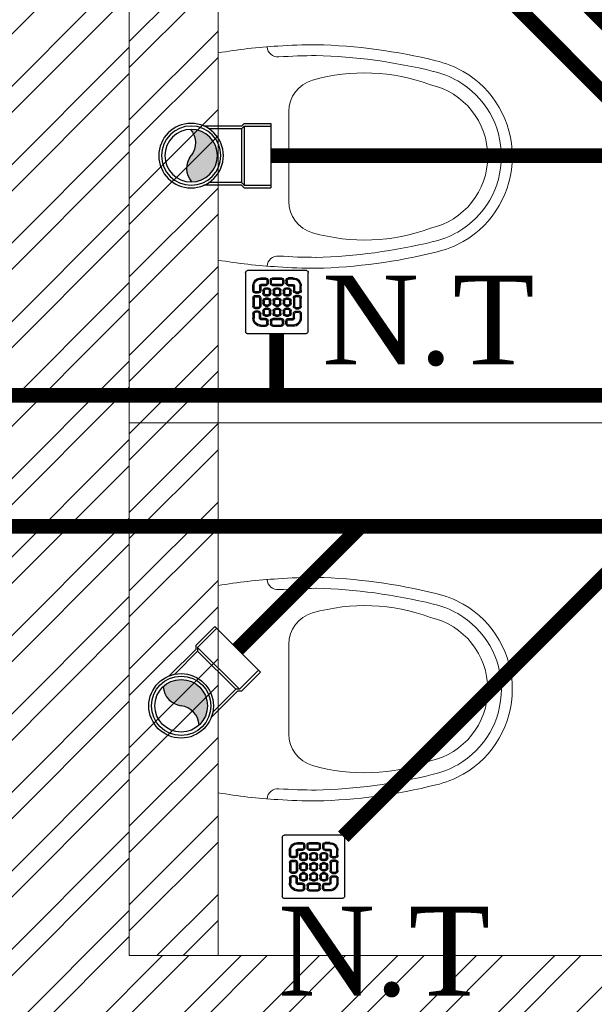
# Model space of a CAD drawing. Header units: inches. Extents: x 105152 to 158499, y 12149 to 30915.
# Tile 295 of 339: x 123746 to 123784, y 29265 to 29331. Entities that reach past the tile are written whole.
import ezdxf

# ---------------------------------------------------------------- set-up
doc = ezdxf.new("R2010")
doc.units = ezdxf.units.IN
doc.header["$MEASUREMENT"] = 0
doc.layers.add('PD_025_TEXT', color=61, linetype='Continuous')
doc.layers.add('PD_BASE', color=8, linetype='Continuous', transparency=0.5)
for name, color, linetype, lineweight in [('PP- 75DIA Soil Waste Sewer pipe', 90, 'Continuous', 9), ('PP-Soil Pipe', 1, 'Continuous', 25), ('PP-SPRINKLER PIPE', 1, 'Continuous', 0), ('PP-SWP', 1, 'Continuous', 25), ('PP-TEXT', 7, 'Continuous', 40), ('PP-WWP', 3, 'Continuous', 25)]:
    doc.layers.add(name, color=color, linetype=linetype, lineweight=lineweight)
doc.styles.add('Arial', font='GOTHIC.TTF')

# ---------------------------------------------------------------- blocks, each defined once
blk = doc.blocks.new('A$C24556D30')
at = {"color": 251, "lineweight": 5}
for p, q in [((170.0000553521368, 400.0000540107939), (170.0000553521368, 20.00005401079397)), ((300.0000553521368, 210.000054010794), (300.0000553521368, 292.2294342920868)), ((300.0000553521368, 210.000054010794), (300.0000553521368, 127.7706737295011))]:
    blk.add_line(p, q, dxfattribs=at)
for points in [[(279.8877858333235, 412.5391608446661, 0.027530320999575), (170.0000553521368, 400.0000540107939, 0.027530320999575)], [(569.74867281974, 385.5564478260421, 0.0549045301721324), (350.0000553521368, 415.000054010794, 0.0549045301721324)], [(564.9384326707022, 366.1435245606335, 0.0549045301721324), (349.5301892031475, 395.0055741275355, 0.0549045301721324)], [(300.0000553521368, 210.000054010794), (300.0000553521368, 290.000054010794, 0.7043924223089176)], [(300.0000553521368, 210.000054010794), (300.0000553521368, 130.0000540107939, -0.7043924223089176)], [(564.9384326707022, 53.85658346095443, -0.0549045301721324), (349.5301892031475, 24.99453389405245, -0.0549045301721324)], [(170.0000553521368, 20.00005401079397, 0.0275303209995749), (279.8877858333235, 7.460947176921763, 0.0275303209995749)], [(569.74867281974, 34.44366019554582, -0.0549045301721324), (350.0000553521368, 5.000054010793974, -0.0549045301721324)]]:
    blk.add_lwpolyline(points, format="xyb", dxfattribs=at)
for centre, radius, start, end in [((279.9358992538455, 412.5424842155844), 20, 184.5904764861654, 273.8822723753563), ((350.0000553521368, -584.9999459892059), 1000, 90, 94.02043563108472), ((350.0000553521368, -584.9999459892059), 980, 90, 94.02043563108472), ((530.0000553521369, 210.000054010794), 180, 59.99999999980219, 77.24246783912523), ((439.0485481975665, 15.1852102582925), 348.1009654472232, 69.7009941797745, 105.9249351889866), ((530.0000553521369, 210.000054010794), 160, 59.99999999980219, 77.24246783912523), ((530.0000553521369, 210.000054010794), 180, 0, 59.99999999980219), ((360.0000553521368, 292.2294342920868), 60, 105.9249351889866, 180), ((530.0000553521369, 210.000054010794), 160, 0, 59.99999999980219), ((530.0000553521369, 210.000054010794), 135, 0, 77.24246783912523), ((530.0000553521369, 210.000054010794), 135, 282.7575321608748, 0), ((530.0000553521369, 210.000054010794), 160, 300.0000000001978, 0), ((530.0000553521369, 210.000054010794), 180, 300.0000000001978, 0), ((360.0000553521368, 127.7706737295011), 60, 180, 254.0750648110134), ((439.0485481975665, 404.8148977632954), 348.1009654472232, 254.0750648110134, 290.2990058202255), ((530.0000553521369, 210.000054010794), 160, 282.7575321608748, 300.0000000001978), ((530.0000553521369, 210.000054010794), 180, 282.7575321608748, 300.0000000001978), ((279.9358992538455, 7.457623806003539), 20, 86.1177276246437, 175.4095235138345), ((350.0000553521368, 1005.000054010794), 980, 265.9795643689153, 270), ((350.0000553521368, 1005.000054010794), 1000, 265.9795643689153, 270)]:
    blk.add_arc(centre, radius, start, end, dxfattribs=at)
blk = doc.blocks.new('FIRST FLOOR AR PLAN')
at = {"layer": 'PD_BASE', "lineweight": 5}
h = blk.add_hatch(dxfattribs=at)
h.set_pattern_fill('ANSI32', color=256, scale=10)
h.set_pattern_definition([(45, (123733.2206456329, 21360.11650467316), (-2.651650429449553, 2.651650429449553), []), (45, (123734.9884125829, 21360.11650467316), (-2.651650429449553, 2.651650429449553), [])])
h.paths.add_polyline_path([(123743.9915017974, 21362.19848516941), (123700.7415017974, 21362.19848516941), (123700.7415017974, 21357.69848516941), (123743.9915017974, 21357.69848516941)])
h.paths.add_polyline_path([(123658.7415017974, 21362.19848516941), (123615.4915017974, 21362.19848516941), (123615.4915017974, 21357.69848516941), (123658.7415017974, 21357.69848516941)], flags=17)
h.paths.add_polyline_path([(123743.9915017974, 21278.99848516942), (123743.9915017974, 21274.4984851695), (123905.9915017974, 21274.49848516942), (123905.9915017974, 21278.99848516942), (123752.9915017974, 21278.99848516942), (123752.9915017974, 21368.49848516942), (123812.9915017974, 21368.49848516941), (123812.9915017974, 21344.49848516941), (123817.4915017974, 21344.49848516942), (123817.4915017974, 21368.49848516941), (123896.9915017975, 21368.49848516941), (123896.9915017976, 21340.49848516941), (123901.4915017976, 21340.49848516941), (123901.4915017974, 21499.49848516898), (123905.9915017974, 21499.49848516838), (123905.9915017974, 21503.99848516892), (123896.9915017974, 21503.99848516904), (123896.9915017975, 21377.49848516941), (123752.9915017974, 21377.49848516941), (123752.9915017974, 21593.49846078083), (123743.9915017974, 21593.49846078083)])
h.paths.add_polyline_path([(123688.4915069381, 21269.56081110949), (123692.9915069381, 21269.56081110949), (123692.9915069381, 21274.49848516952), (123701.9915017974, 21274.49848516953), (123701.9915017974, 21278.99848516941), (123615.4915017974, 21278.99848516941), (123615.4915017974, 21434.49848516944), (123538.4915017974, 21434.49848516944), (123538.4915017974, 21429.99848516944), (123610.9915017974, 21429.99848516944), (123610.9915017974, 21278.99848516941), (123554.9915017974, 21278.99848516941), (123554.9915017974, 21274.49848516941), (123688.4915069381, 21274.49848516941)])
h = blk.add_hatch(dxfattribs=at)
h.set_pattern_fill('ANSI32', color=256, scale=10)
h.set_pattern_definition([(45, (150297.4604135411, 39481.88530316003), (-2.651650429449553, 2.651650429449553), []), (45, (150299.2281804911, 39481.88530316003), (-2.651650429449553, 2.651650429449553), [])])
h.paths.add_polyline_path([(123758.9915017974, 21593.49848516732), (123752.9915017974, 21593.49848516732), (123752.9915017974, 21557.49848516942), (123758.9915017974, 21557.49848516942)])
h.paths.add_polyline_path([(123758.9915017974, 21557.49848516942), (123752.9915017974, 21557.49848516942), (123752.9915017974, 21521.49848516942), (123758.9915017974, 21521.49848516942)])
h.paths.add_polyline_path([(123752.9915017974, 21521.49848516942), (123752.9915017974, 21485.49848516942), (123758.9915017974, 21485.49848516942), (123758.9915017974, 21521.49848516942)])
h.paths.add_polyline_path([(123758.9915017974, 21485.49848516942), (123752.9915017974, 21485.49848516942), (123752.9915017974, 21449.49848516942), (123758.9915017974, 21449.49848516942)])
h.paths.add_polyline_path([(123758.9915017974, 21449.49848516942), (123752.9915017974, 21449.49848516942), (123752.9915017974, 21413.49848516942), (123758.9915017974, 21413.49848516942)])
h.paths.add_polyline_path([(123758.9915017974, 21413.49848516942), (123752.9915017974, 21413.49848516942), (123752.9915017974, 21377.49848516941), (123758.9915017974, 21377.49848516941)])
h.paths.add_polyline_path([(124037.9915017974, 21593.49848516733), (124028.9915017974, 21593.49848516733), (124028.9915017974, 21503.99848516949), (124024.4915017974, 21503.99848516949), (124024.4915017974, 21499.49848516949), (124028.9915017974, 21499.49848516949), (124028.9915017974, 21489.49848516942), (124037.9915017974, 21489.49848516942)])
h.paths.add_polyline_path([(123956.9915017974, 21593.49848516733), (123952.4915017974, 21593.49848516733), (123952.4915017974, 21503.99848516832), (123947.9915017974, 21503.99848516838), (123947.9915017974, 21499.49848516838), (123982.4915017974, 21499.49848516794), (123982.4915017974, 21503.99848516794), (123956.9915017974, 21503.99848516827)])
h.paths.add_polyline_path([(123952.4915017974, 21575.49848516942), (123949.4915017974, 21575.49848516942), (123949.4915017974, 21570.99848516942), (123952.4915017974, 21570.99848516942)], flags=17)
h.paths.add_polyline_path([(123925.4915017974, 21575.49848516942), (123922.4915017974, 21575.49848516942), (123922.4915017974, 21584.49848516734), (123917.9915017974, 21584.49848516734), (123917.9915017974, 21575.49848516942), (123907.4915017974, 21575.49848516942), (123907.4915017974, 21570.99848516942), (123925.4915017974, 21570.99848516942)])
h.paths.add_polyline_path([(123871.4915017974, 21593.49848516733), (123866.9915017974, 21593.49848516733), (123866.9915017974, 21577.49848516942), (123866.9915017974, 21570.99848516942), (123871.4915017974, 21570.99848516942), (123871.4915017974, 21575.49848516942)])
h.paths.add_polyline_path([(124162.4915017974, 21593.49848516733), (124157.9915017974, 21593.49848516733), (124157.9915017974, 21575.49848516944), (124162.4915017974, 21575.49848516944)])
blk.add_line((123758.9915017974, 21377.49848516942), (123758.9915017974, 21593.49848516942), dxfattribs=at)
at = {"layer": 'PD_BASE', "lineweight": 5, "ltscale": 12}
blk.add_line((123812.9915017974, 21413.49848516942), (123752.9915017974, 21413.49848516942), dxfattribs=at)
at = {"layer": 'PD_BASE', "lineweight": 5}
blk.add_lwpolyline([(123905.9915017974, 21278.99848516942), (123752.9915017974, 21278.99848516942), (123752.9915017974, 21368.49848516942), (123812.9915017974, 21368.49848516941), (123812.9915017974, 21344.49848516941), (123817.4915017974, 21344.49848516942), (123817.4915017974, 21368.49848516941), (123896.9915017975, 21368.49848516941), (123896.9915017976, 21340.49848516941), (123901.4915017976, 21340.49848516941), (123901.4915017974, 21499.49848516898), (123905.9915017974, 21499.49848516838), (123905.9915017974, 21503.99848516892), (123896.9915017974, 21503.99848516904), (123896.9915017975, 21377.49848516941), (123752.9915017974, 21377.49848516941), (123752.9915017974, 21593.49846078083), (123743.9915017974, 21593.49846078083), (123743.9915017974, 21278.99848516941), (123743.9915017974, 21278.99848516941)], dxfattribs=at)
at = {"layer": 'PD_BASE', "ltscale": 12, "xscale": -0.03684210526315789, "yscale": 0.03684210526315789, "zscale": 0.03684210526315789, "rotation": 180}
for p in [(123752.7283418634, 21439.23532926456), (123752.7283418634, 21403.23532926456)]:
    blk.add_blockref('A$C24556D30', p, dxfattribs=at)
blk = doc.blocks.new('PP-WC CONNECTOR BEND')
at = {"lineweight": 30}
h = blk.add_hatch(color=256, dxfattribs=at)
edge = h.paths.add_edge_path()
edge.add_ellipse((-79.84568734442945, 16.06918967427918), major_axis=(19.39290396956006, 18.32186724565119), ratio=1, start_angle=96.33861705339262, end_angle=173.6613829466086, ccw=False)
edge.add_ellipse((-101.1428493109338, 0.0003864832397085), major_axis=(22.89194586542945, -24.23013451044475), ratio=0.9999999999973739, start_angle=-45.00000000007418, end_angle=134.9999999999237, ccw=False)
edge.add_ellipse((-122.4400112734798, -16.0684167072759), major_axis=(18.3218672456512, -19.39290396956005), ratio=1, start_angle=6.33861705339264, end_angle=83.66138294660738)
at = {"linetype": 'Continuous'}
for p, q in [((-37.50000000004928, 37.49999999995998), (-84.90057435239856, 37.49999999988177)), ((-34.09090909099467, 40.90909090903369), (-37.50000000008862, 37.49999999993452)), ((-34.09090909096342, 40.90909090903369), (-5.70708e-11, 40.90909090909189)), ((5.72413e-11, -40.90909090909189), (-5.70708e-11, 40.90909090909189)), ((-37.49999999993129, -37.50000000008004), (-84.90057435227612, -37.50000000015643)), ((-34.09090909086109, -40.90909090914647), (-37.4999999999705, -37.50000000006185)), ((-34.09090909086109, -40.90909090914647), (5.72413e-11, -40.90909090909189))]:
    blk.add_line(p, q, dxfattribs=at)
at = {"linetype": 'Continuous', "ltscale": 0.005}
for p, q in [((-34.09090909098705, 37.49999999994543), (-37.50000000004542, 34.09090909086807)), ((-34.09090909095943, 37.49999999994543), (-6.89511e-11, 37.5)), ((-34.09090909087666, -37.50000000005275), (-34.09090909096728, 37.49999999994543)), ((-37.50000000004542, 34.09090909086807), (-78.63664915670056, 34.09090909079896)), ((-37.49999999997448, -34.09090909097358), (-37.50000000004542, 34.09090909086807)), ((-37.49999999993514, -34.09090909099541), (-78.63664915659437, -34.09090909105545)), ((-34.09090909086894, -37.50000000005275), (-37.49999999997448, -34.09090909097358)), ((-34.09090909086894, -37.50000000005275), (4.14389e-11, -37.5))]:
    blk.add_line(p, q, dxfattribs=at)
at = {"linetype": 'Continuous'}
blk.add_circle((-101.2499999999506, -1.69166e-10), 40.90909090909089, dxfattribs=at)
at = {"lineweight": 30}
for radius in [37.50049768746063, 33.33377572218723]:
    blk.add_circle((-101.1428493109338, 0.0003864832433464), radius, dxfattribs=at)
for centre, start, end in [((-79.84568734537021, 16.06918967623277), 139.7119494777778, 217.0347153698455), ((-122.4400112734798, -16.0684167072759), 319.7119494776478, 37.03471536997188)]:
    blk.add_arc(centre, 26.67912186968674, start, end, dxfattribs=at)
blk = doc.blocks.new('PP-GRATING')
at = {"linetype": 'Continuous'}
for p, q in [((-49.72758152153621, 52.85331521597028), (49.72758152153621, 52.85331521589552)), ((52.56915760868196, 50.01173912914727), (52.5691576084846, -48.87510869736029)), ((-53.13747282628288, -49.44342391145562), (-53.13747282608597, 49.44342391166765)), ((-27.56328804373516, 40.69137005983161), (-27.56328804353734, 38.6454352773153)), ((-19.60687500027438, 40.69137005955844), (-27.56328705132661, 40.69137005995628)), ((-19.60687500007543, 38.6454352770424), (-27.56328705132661, 38.6454352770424)), ((-19.60687500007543, 38.6454352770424), (-19.60687500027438, 40.69137005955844)), ((-17.3336141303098, 31.82565266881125), (-17.33361413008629, 36.37217436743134)), ((-15.28767934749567, 36.37217433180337), (-17.3336141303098, 36.37217433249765)), ((-15.2876793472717, 31.82565266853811), (-15.28767934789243, 36.37217436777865)), ((-11.42313586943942, 36.37217242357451), (-11.42313586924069, 31.8256507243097)), ((-9.377201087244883, 36.37217242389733), (-11.42313586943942, 36.37217242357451)), ((-9.377201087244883, 36.37217242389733), (-9.377201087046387, 31.82565072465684)), ((-7.103939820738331, 38.64543329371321), (-7.103939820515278, 40.69136807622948)), ((-7.103940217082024, 40.6913679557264), (6.535625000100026, 40.6913679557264)), ((-7.103940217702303, 38.64543317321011), (6.535625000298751, 38.64543317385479)), ((6.535625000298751, 40.6913680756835), (6.535625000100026, 38.64543329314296)), ((8.808885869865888, 31.82565068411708), (8.808885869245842, 36.37217230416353)), ((10.85482065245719, 36.37217219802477), (8.808885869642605, 36.37217219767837)), ((10.85482065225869, 31.82565068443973), (10.85482065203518, 36.37217230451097)), ((14.71936413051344, 31.82565266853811), (14.71936413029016, 36.37217436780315)), ((14.71936413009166, 36.3721743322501), (16.76529891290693, 36.37217433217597)), ((16.76529891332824, 31.82565266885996), (16.76529891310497, 36.37217436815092)), ((19.03855978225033, 40.69137005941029), (26.99497183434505, 40.69137005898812)), ((19.03855978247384, 38.64543527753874), (19.03855978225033, 40.69137005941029)), ((19.03855978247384, 38.64543527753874), (26.99497183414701, 38.64543527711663)), ((26.99497282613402, 40.69137005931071), (26.99497282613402, 38.64543527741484)), ((-38.92959239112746, 27.27913092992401), (-40.9755271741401, 27.27913092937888)), ((-40.9755271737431, 27.27913152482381), (-40.9755271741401, 19.32271800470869)), ((-38.92959239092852, 19.32271800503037), (-40.97552717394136, 19.32271811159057)), ((-38.92959239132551, 27.2791315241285), (-38.92959239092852, 19.32271800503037)), ((-36.65633152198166, 17.04945701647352), (-32.10981017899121, 17.0494570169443)), ((-36.65633152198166, 17.04945701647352), (-36.65633152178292, 15.00352223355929)), ((-29.83654891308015, 19.32271788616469), (-29.83654891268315, 27.27913104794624)), ((-27.79061413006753, 27.27913104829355), (-29.83654891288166, 27.27913092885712)), ((-29.83654891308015, 19.32271788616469), (-27.79061413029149, 19.32271788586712)), ((-27.79061413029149, 19.32271788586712), (-27.79061413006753, 27.27913104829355)), ((-27.56328804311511, 29.55239179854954), (-27.56328804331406, 27.5064570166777)), ((-27.56328804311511, 29.55239179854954), (-19.60687539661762, 29.55239179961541)), ((-27.56328804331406, 27.5064570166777), (-19.60687539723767, 27.50645701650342)), ((-23.92607065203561, 14.77619622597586), (-23.92607065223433, 19.32271792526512)), ((-21.88013586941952, 19.32271792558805), (-23.92607065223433, 19.32271792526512)), ((-21.88013586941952, 14.77619626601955), (-21.88013586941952, 19.32271788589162)), ((-19.60687539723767, 27.50645701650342), (-19.60687539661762, 29.55239179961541)), ((-19.60687500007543, 23.64191361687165), (-15.06035345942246, 23.64191361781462)), ((-19.60687499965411, 21.59597883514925), (-19.60687500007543, 23.64191361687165)), ((-19.60687480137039, 21.59597875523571), (-15.0603532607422, 21.59597875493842)), ((-17.3336141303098, 31.82565266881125), (-15.2876793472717, 31.82565266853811)), ((-15.06035345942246, 23.64191361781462), (-15.06035345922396, 21.59597883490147)), ((-12.78709239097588, 19.32271784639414), (-12.78709239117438, 14.77619614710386)), ((-10.74115760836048, 19.32271796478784), (-12.78709239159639, 19.32271796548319)), ((-11.42313586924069, 31.82565076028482), (-9.377201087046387, 31.82565072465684)), ((-10.74115760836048, 19.32271796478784), (-10.74115760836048, 14.77619634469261)), ((-7.103940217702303, 29.55238981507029), (6.535625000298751, 29.55238981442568)), ((-7.103940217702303, 29.55238981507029), (-7.103940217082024, 27.50645503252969)), ((-7.103940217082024, 27.50645503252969), (6.535625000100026, 27.50645503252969)), ((-6.876614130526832, 14.7761961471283), (-6.876614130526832, 19.32271784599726)), ((-4.830679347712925, 19.3227178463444), (-6.876614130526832, 19.32271784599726)), ((-4.830679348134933, 14.77619614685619), (-4.830679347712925, 19.3227178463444)), ((-2.557418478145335, 23.64191353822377), (1.98910306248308, 23.64191353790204)), ((-2.55741847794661, 21.59597875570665), (-2.557418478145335, 23.64191353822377)), ((-2.55741847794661, 21.59597875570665), (1.989103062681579, 21.59597875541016)), ((1.98910306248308, 23.64191353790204), (1.989103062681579, 21.59597875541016)), ((4.262364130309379, 19.32271788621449), (4.262364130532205, 14.77619626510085)), ((6.308298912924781, 19.32271788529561), (4.262364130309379, 19.32271788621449)), ((6.308298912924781, 19.32271788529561), (6.308298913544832, 14.77619626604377)), ((6.535625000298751, 29.55238981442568), (6.535625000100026, 27.50645503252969)), ((8.808885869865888, 31.82565068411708), (10.85482065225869, 31.82565068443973)), ((10.17284239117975, 14.77619614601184), (10.1728423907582, 19.32271784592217)), ((12.21877717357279, 19.32271784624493), (10.1728423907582, 19.32271784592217)), ((12.21877717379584, 14.77619614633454), (12.21877717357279, 19.32271784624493)), ((14.49203804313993, 23.64191353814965), (19.03855958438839, 23.64191353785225)), ((14.49203804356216, 21.59597875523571), (14.49203804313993, 23.64191353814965)), ((14.49203804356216, 21.59597875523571), (19.03855958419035, 21.59597875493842)), ((16.76529891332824, 31.82565266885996), (14.71936413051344, 31.82565266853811)), ((26.99497282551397, 29.55239179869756), (19.03856017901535, 29.55239179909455)), ((19.03856017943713, 27.50645701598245), (19.03856017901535, 29.55239179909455)), ((26.99497282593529, 27.50645701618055), (19.03856017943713, 27.50645701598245)), ((19.03855958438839, 23.64191353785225), (19.03855958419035, 21.59597875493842)), ((21.31182065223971, 19.32271788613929), (21.31182065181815, 14.77619626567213)), ((23.35775543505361, 19.32271788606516), (21.31182065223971, 19.32271788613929)), ((23.35775543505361, 19.32271788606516), (23.35775543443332, 14.776196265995)), ((26.99497282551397, 29.55239179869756), (26.99497282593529, 27.50645701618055)), ((27.22229891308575, 19.32271788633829), (27.22229891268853, 27.27913104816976)), ((27.22229891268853, 27.27913104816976), (29.26823369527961, 27.27913092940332)), ((29.26823369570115, 19.32271788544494), (27.22229891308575, 19.32271788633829)), ((29.26823369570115, 19.32271788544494), (29.2682336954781, 27.27913104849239)), ((36.08801630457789, 17.04945701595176), (31.54149496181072, 17.04945701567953)), ((36.08801630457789, 17.04945701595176), (36.08801630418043, 15.00352223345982)), ((38.36127717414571, 27.2791315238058), (38.36127717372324, 19.3227180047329)), ((38.36127717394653, 27.27913092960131), (40.40721195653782, 27.27913092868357)), ((38.36127717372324, 19.3227180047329), (40.40721195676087, 19.32271811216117)), ((40.40721195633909, 27.2791315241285), (40.40721195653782, 19.32271800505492)), ((-40.97552717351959, 6.819783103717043), (-40.97552717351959, -6.819781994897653)), ((-38.92959239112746, 6.819783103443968), (-40.97552717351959, 6.819783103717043)), ((-38.92959239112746, 6.819783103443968), (-38.92959239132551, -6.819781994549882)), ((-36.65633152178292, 15.00352223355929), (-32.10981017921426, 15.00352223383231)), ((-32.10980978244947, 11.1389787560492), (-36.65633132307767, 11.1389787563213)), ((-36.65633132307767, 11.1389787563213), (-36.65633132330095, 9.093043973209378)), ((-32.10980978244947, 9.093043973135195), (-36.65633132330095, 9.093043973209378)), ((-32.10980978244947, 9.093043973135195), (-32.10980978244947, 11.1389787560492)), ((-29.83654891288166, -6.819782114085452), (-29.83654891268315, 6.819783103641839)), ((-29.83654891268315, 6.819783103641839), (-27.79061413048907, 6.819783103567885)), ((-27.79061413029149, -6.819782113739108), (-27.79061413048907, 6.819783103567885)), ((-21.88013586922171, 14.77619622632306), (-23.92607065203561, 14.77619622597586)), ((-23.92607065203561, -2.27326066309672), (-23.92607065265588, 2.273261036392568)), ((-21.8801358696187, 2.273261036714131), (-23.92607065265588, 2.273261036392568)), ((-21.8801358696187, -2.273260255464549), (-21.8801358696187, 2.273261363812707)), ((-15.06035365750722, 12.50293527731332), (-19.60687499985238, 12.50293527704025)), ((-19.60687460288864, 12.50293535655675), (-19.60687460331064, 10.45700057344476)), ((-15.0603532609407, 10.45700057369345), (-19.60687460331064, 10.45700057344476)), ((-19.60687499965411, 6.592456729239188), (-15.06035345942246, 6.592456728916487)), ((-19.60687499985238, 4.546521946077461), (-19.60687499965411, 6.592456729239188)), ((-19.60687480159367, 4.546522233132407), (-15.0603532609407, 4.546522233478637)), ((-15.06035326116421, 12.50293535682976), (-15.0603532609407, 10.45700057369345)), ((-15.06035345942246, 6.592456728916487), (-15.06035345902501, 4.546521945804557)), ((-12.78709239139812, 14.7761963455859), (-10.74115760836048, 14.77619634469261)), ((-12.78709239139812, 2.273261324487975), (-12.78709239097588, -2.273260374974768)), ((-10.74115760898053, 2.27326107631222), (-12.78709239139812, 2.273261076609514)), ((-10.74115760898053, 2.27326107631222), (-10.74115760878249, -2.273260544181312)), ((-4.830679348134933, 14.77619614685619), (-6.876614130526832, 14.7761961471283)), ((-6.876614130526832, -2.273260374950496), (-6.876614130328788, 2.273261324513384)), ((-4.830679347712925, 2.273261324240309), (-6.876614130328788, 2.273261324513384)), ((-4.830679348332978, -2.273260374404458), (-4.830679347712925, 2.273261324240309)), ((1.98910326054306, 12.50293527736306), (-2.557418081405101, 12.50293527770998)), ((-2.557418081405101, 12.50293527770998), (-2.557418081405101, 10.45700049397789)), ((1.989103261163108, 10.45700049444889), (-2.557418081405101, 10.45700049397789)), ((-2.557418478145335, 6.592457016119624), (1.98910306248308, 6.592457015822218)), ((-2.557418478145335, 4.546522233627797), (-2.557418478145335, 6.592457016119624)), ((-2.557418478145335, 4.546522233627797), (1.98910306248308, 4.546522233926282)), ((1.98910326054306, 12.50293527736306), (1.989103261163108, 10.45700049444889)), ((1.98910306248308, 6.592457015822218), (1.98910306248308, 4.546522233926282)), ((4.262364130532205, 14.77619626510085), (6.308298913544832, 14.77619626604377)), ((4.262364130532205, 2.273261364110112), (4.262364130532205, -2.273260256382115)), ((6.308298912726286, 2.273261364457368), (4.262364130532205, 2.273261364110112)), ((6.308298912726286, 2.273261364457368), (6.308298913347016, -2.273260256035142)), ((12.21877717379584, 14.77619614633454), (10.17284239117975, 14.77619614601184)), ((10.17284239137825, -2.273260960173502), (10.17284239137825, 2.273260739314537)), ((12.21877717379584, 2.273260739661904), (10.17284239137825, 2.273260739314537)), ((12.21877717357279, -2.273260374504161), (12.21877717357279, 2.273261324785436)), ((19.03855978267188, 12.50293527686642), (14.49203844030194, 12.50293527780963)), ((14.49203844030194, 12.50293527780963), (14.49203843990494, 10.45700049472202)), ((19.03855978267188, 10.45700049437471), (14.49203843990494, 10.45700049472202)), ((14.49203804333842, 6.592456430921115), (19.0385595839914, 6.59245643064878)), ((14.49203804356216, 4.546521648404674), (14.49203804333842, 6.592456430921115)), ((14.49203804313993, 4.546522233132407), (19.03855958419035, 4.546522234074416)), ((19.03855978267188, 12.50293527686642), (19.03855978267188, 10.45700049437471)), ((19.0385595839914, 6.59245643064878), (19.03855958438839, 4.546521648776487)), ((21.31182065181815, 14.77619626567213), (23.35775543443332, 14.776196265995)), ((21.31182065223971, 2.273261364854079), (21.31182065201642, -2.273260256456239)), ((23.35775543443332, 2.273260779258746), (21.3118206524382, 2.27326077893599)), ((23.35775543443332, 2.273260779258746), (23.35775543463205, -2.273260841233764)), ((27.22229891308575, -6.819782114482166), (27.22229891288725, 6.819783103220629)), ((29.26823369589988, 6.819783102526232), (27.22229891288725, 6.819783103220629)), ((29.2682336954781, -6.819782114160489), (29.26823369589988, 6.819783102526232)), ((36.08801630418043, 15.00352223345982), (31.54149496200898, 15.00352223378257)), ((31.5414945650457, 11.13897875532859), (36.0880161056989, 11.13897875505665)), ((31.5414945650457, 9.09304397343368), (31.5414945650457, 11.13897875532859)), ((31.5414945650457, 9.09304397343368), (36.08801610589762, 9.093043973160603)), ((36.0880161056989, 11.13897875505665), (36.08801610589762, 9.093043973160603)), ((38.36127717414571, 6.819783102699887), (38.36127717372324, -6.819781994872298)), ((38.36127717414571, 6.819783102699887), (40.40721195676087, 6.819783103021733)), ((40.40721195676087, 6.819783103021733), (40.40721195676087, -6.819781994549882)), ((-40.9755271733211, -6.819781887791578), (-38.92959239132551, -6.819781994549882)), ((-36.65633152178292, -9.093042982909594), (-32.10981017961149, -9.093042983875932)), ((-36.65633152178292, -9.093042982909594), (-36.65633152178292, -11.13897776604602)), ((-36.65633152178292, -11.13897776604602), (-32.10981017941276, -11.13897776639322)), ((-36.65633152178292, -17.04945743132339), (-36.65633152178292, -15.00352264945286)), ((-36.65633152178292, -15.00352264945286), (-32.10981017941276, -15.00352264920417)), ((-32.10981017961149, -9.093042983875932), (-32.10981053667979, -11.13897776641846)), ((-29.83654891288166, -6.819782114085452), (-27.79061413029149, -6.819782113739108)), ((-21.8801358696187, -2.273260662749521), (-23.92607065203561, -2.27326066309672)), ((-23.92607065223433, -19.32271681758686), (-23.92607065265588, -14.77619511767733)), ((-21.8801358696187, -14.77619511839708), (-23.92607065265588, -14.77619511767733)), ((-21.8801358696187, -19.32271677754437), (-21.88013586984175, -14.77619515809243)), ((-19.60687500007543, -10.45699942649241), (-15.06035345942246, -10.456999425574)), ((-19.60687499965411, -12.50293420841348), (-19.60687500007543, -10.45699942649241)), ((-15.06035365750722, -4.546521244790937), (-19.60687499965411, -4.546521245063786)), ((-19.60687460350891, -4.546521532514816), (-19.60687460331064, -6.592456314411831)), ((-15.06035326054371, -6.592456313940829), (-19.60687460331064, -6.592456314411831)), ((-19.6068748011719, -12.50293428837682), (-15.0603532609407, -12.50293428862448)), ((-15.0603532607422, -4.546521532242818), (-15.06035326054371, -6.592456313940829)), ((-15.06035345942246, -10.456999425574), (-15.06035345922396, -12.5029342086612)), ((-12.78709239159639, -2.27326054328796), (-10.74115760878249, -2.273260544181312)), ((-12.78709239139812, -14.77619519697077), (-12.78709239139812, -19.32271689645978)), ((-10.74115760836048, -14.77619507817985), (-12.78709239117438, -14.77619507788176)), ((-10.74115760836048, -14.77619507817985), (-10.74115760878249, -19.32271669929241)), ((-4.830679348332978, -2.273260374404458), (-6.876614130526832, -2.273260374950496)), ((-6.876614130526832, -19.32271689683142), (-6.876614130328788, -14.77619519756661)), ((-4.830679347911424, -14.77619519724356), (-6.876614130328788, -14.77619519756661)), ((-4.830679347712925, -19.32271689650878), (-4.830679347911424, -14.77619519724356)), ((1.98910326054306, -4.546521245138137), (-2.557418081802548, -4.546521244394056)), ((-2.557418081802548, -4.546521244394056), (-2.557418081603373, -6.59245602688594)), ((1.989103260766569, -6.592456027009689), (-2.557418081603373, -6.59245602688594)), ((-2.557418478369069, -10.45699950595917), (1.98910306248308, -10.45699950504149)), ((-2.557418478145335, -12.50293428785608), (-2.557418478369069, -10.45699950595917)), ((-2.557418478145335, -12.50293428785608), (1.98910306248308, -12.5029342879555)), ((1.98910326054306, -4.546521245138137), (1.989103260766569, -6.592456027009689)), ((1.98910306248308, -10.45699950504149), (1.98910306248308, -12.5029342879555)), ((4.262364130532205, -2.273260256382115), (6.308298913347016, -2.273260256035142)), ((4.262364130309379, -14.77619515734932), (4.262364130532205, -19.32271677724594)), ((6.308298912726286, -14.77619515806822), (4.262364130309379, -14.77619515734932)), ((6.308298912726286, -14.77619515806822), (6.308298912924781, -19.32271677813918)), ((12.21877717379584, -2.273260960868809), (10.17284239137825, -2.273260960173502)), ((10.1728423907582, -19.32271689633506), (10.17284239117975, -14.77619519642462)), ((12.21877717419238, -14.77619519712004), (10.17284239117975, -14.77619519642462)), ((12.21877717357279, -19.32271689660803), (12.21877717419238, -14.77619519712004)), ((19.03855978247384, -4.54652124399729), (14.4920384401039, -4.546521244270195)), ((14.49203843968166, -4.546521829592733), (14.4920384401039, -6.592456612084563)), ((19.03855978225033, -6.592456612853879), (14.4920384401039, -6.592456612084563)), ((14.49203804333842, -10.45699950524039), (19.03855958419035, -10.4569995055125)), ((14.49203804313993, -12.50293428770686), (14.49203804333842, -10.45699950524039)), ((14.49203804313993, -12.50293428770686), (19.03855958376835, -12.50293428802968)), ((19.03855978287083, -4.546521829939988), (19.03855978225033, -6.592456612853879)), ((19.03855958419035, -10.4569995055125), (19.03855958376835, -12.50293428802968)), ((21.31182065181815, -2.273260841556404), (23.35775543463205, -2.273260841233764)), ((21.31182065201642, -14.77619515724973), (21.31182065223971, -19.32271677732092)), ((23.35775543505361, -14.77619515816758), (21.31182065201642, -14.77619515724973)), ((23.35775543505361, -14.77619515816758), (23.35775543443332, -19.32271677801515)), ((29.2682336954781, -6.819782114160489), (27.22229891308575, -6.819782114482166)), ((36.0880163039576, -9.09304298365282), (31.54149496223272, -9.093042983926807)), ((31.54149496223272, -9.093042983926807), (31.54149531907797, -11.13897776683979)), ((36.08801630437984, -11.13897776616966), (31.54149496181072, -11.13897776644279)), ((36.0880163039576, -15.00352264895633), (31.54149496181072, -15.00352264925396)), ((36.0880163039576, -9.09304298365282), (36.08801630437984, -11.13897776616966)), ((36.08801630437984, -17.04945743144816), (36.0880163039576, -15.00352264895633)), ((40.40721195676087, -6.819781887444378), (38.36127717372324, -6.819781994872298)), ((-40.9755271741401, -27.27913193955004), (-40.9755271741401, -19.32271842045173)), ((-38.92959239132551, -19.32271842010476), (-40.97552717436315, -19.32271852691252)), ((-38.92959239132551, -27.2791313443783), (-40.97552717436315, -27.27913134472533)), ((-38.92959239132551, -27.27913193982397), (-38.92959239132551, -19.32271842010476)), ((-36.65633152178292, -17.04945743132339), (-32.10981017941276, -17.04945743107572)), ((-29.83654891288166, -19.32271830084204), (-27.79061413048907, -19.32271830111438)), ((-29.83654891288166, -19.32271830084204), (-29.83654891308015, -27.27913146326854)), ((-27.79061413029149, -27.27913146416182), (-29.83654891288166, -27.27913134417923)), ((-27.79061413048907, -19.32271830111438), (-27.79061413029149, -27.27913146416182)), ((-27.56328804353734, -27.50645743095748), (-19.60687539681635, -27.50645743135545)), ((-27.56328804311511, -29.55239221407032), (-27.56328804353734, -27.50645743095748)), ((-27.56328804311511, -29.55239221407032), (-19.60687539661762, -29.5523922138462)), ((-21.88013586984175, -19.32271681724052), (-23.92607065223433, -19.32271681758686)), ((-15.0603532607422, -21.59597776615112), (-19.60687500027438, -21.59597776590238)), ((-19.60687539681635, -27.50645743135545), (-19.60687539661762, -29.5523922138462)), ((-19.60687460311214, -21.59597768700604), (-19.60687460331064, -23.6419124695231)), ((-15.06035326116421, -23.64191246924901), (-19.60687460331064, -23.6419124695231)), ((-17.33361413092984, -31.82565308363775), (-17.33361413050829, -36.37217478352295)), ((-17.33361413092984, -31.82565308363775), (-15.28767934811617, -31.82565308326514)), ((-15.28767934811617, -31.82565308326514), (-15.28767934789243, -36.37217478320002)), ((-15.0603532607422, -21.59597768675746), (-15.06035326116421, -23.64191246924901)), ((-12.78709239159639, -19.32271669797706), (-10.74115760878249, -19.32271669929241)), ((-11.42313586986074, -36.37217341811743), (-11.42313587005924, -31.82565171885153)), ((-11.42313587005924, -31.82565175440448), (-9.377201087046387, -31.82565171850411)), ((-9.377201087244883, -36.37217341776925), (-9.377201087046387, -31.82565171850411)), ((-7.103940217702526, -27.5064560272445), (6.535624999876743, -27.50645602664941)), ((-7.103940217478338, -29.55239081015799), (-7.103940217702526, -27.5064560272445)), ((-7.103940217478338, -29.55239081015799), (6.535624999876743, -29.5523908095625)), ((-4.830679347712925, -19.32271689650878), (-6.876614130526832, -19.32271689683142)), ((1.989103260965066, -21.59597776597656), (-2.557418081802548, -21.59597776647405)), ((-2.557418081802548, -21.59597776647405), (-2.557418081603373, -23.64191254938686)), ((1.989103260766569, -23.64191254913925), (-2.557418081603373, -23.64191254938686)), ((1.989103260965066, -21.59597776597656), (1.989103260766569, -23.64191254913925)), ((4.262364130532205, -19.32271677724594), (6.308298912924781, -19.32271677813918)), ((6.535624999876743, -29.5523908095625), (6.535624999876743, -27.50645602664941)), ((8.808885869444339, -31.82565168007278), (8.808885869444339, -36.37217329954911)), ((8.808885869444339, -31.82565168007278), (10.85482065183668, -31.82565167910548)), ((12.21877717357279, -19.32271689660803), (10.1728423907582, -19.32271689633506)), ((10.85482065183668, -31.82565167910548), (10.85482065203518, -36.37217329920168)), ((19.03855978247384, -21.59597776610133), (14.49203804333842, -21.59597776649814)), ((14.4920384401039, -21.59597776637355), (14.4920384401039, -23.64191254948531)), ((19.03855978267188, -23.64191254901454), (14.4920384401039, -23.64191254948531)), ((14.71936413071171, -31.82565308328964), (14.71936412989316, -36.37217478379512)), ((16.76529891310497, -31.82565308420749), (14.71936413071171, -31.82565308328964)), ((16.76529891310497, -31.82565308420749), (16.76529891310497, -36.37217478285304)), ((19.03855978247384, -21.59597776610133), (19.03855978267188, -23.64191254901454)), ((26.99497282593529, -27.50645743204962), (19.03856017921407, -27.50645743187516)), ((19.03856017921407, -27.50645743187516), (19.03856017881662, -29.55239221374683)), ((26.99497282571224, -29.55239221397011), (19.03856017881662, -29.55239221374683)), ((21.31182065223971, -19.32271677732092), (23.35775543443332, -19.32271677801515)), ((26.99497282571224, -29.55239221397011), (26.99497282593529, -27.50645743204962)), ((27.22229891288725, -19.32271830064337), (27.22229891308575, -27.27913146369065)), ((29.26823369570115, -19.32271830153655), (27.22229891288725, -19.32271830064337)), ((27.22229891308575, -27.27913146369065), (29.26823369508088, -27.27913134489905)), ((29.26823369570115, -19.32271830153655), (29.2682336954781, -27.279131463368)), ((36.08801630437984, -17.04945743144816), (31.54149496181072, -17.04945743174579)), ((38.36127717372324, -19.32271842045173), (40.40721195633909, -19.32271852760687)), ((38.36127717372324, -27.27913193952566), (38.36127717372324, -19.32271842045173)), ((38.36127717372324, -27.27913134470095), (40.40721195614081, -27.27913134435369)), ((40.40721195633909, -27.27913193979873), (40.40721195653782, -19.32271842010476)), ((-27.56328804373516, -40.69137047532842), (-27.56328804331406, -38.64543569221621)), ((-19.60687500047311, -38.6454356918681), (-27.56328705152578, -38.64543569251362)), ((-19.60687500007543, -40.69137047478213), (-27.56328705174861, -40.69137047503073)), ((-19.60687500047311, -38.6454356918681), (-19.60687500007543, -40.69137047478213)), ((-15.28767934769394, -36.37217474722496), (-17.33361413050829, -36.37217474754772)), ((-9.377201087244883, -36.37217341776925), (-11.42313586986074, -36.37217341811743)), ((6.535624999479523, -38.64543428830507), (-7.103939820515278, -38.6454342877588)), ((-7.103939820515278, -38.6454342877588), (-7.103939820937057, -40.6913690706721)), ((6.535624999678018, -40.6913690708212), (-7.103939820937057, -40.6913690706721)), ((6.546979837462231, -38.68367258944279), (6.535517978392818, -40.72957526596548)), ((8.83294082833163, -36.42318279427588), (10.87884350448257, -36.4346446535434)), ((14.71936412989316, -36.3721747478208), (16.76529891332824, -36.37217474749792)), ((19.03855978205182, -38.64543569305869), (19.03855978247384, -40.69137047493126)), ((19.03855978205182, -38.64543569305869), (26.99497183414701, -38.64543569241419)), ((19.03855978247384, -40.69137047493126), (26.99497183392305, -40.69137047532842)), ((26.99497282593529, -40.69137047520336), (26.99497282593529, -38.64543569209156)), ((49.15926630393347, -52.28500000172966), (-50.29589673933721, -52.28500000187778))]:
    blk.add_line(p, q, dxfattribs=at)
for centre, radius, start, end in [((-49.72758152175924, 49.44342391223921), 3.409891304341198, 89.99999999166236, 179.9999999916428), ((49.72758152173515, 50.01173912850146), 2.841576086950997, 359.9999999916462, 89.99999999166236), ((-27.56328804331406, 27.27913092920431), 13.41223913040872, 89.99999498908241, 179.9999970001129), ((-27.56328804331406, 27.27913092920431), 11.366304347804, 89.99999498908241, 179.9999970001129), ((-19.60687499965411, 36.37217440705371), 4.319195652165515, 359.9999990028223, 89.99999999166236), ((-19.60687499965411, 36.37217440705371), 2.273260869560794, 359.9999990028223, 89.99999999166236), ((-7.103940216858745, 36.37217242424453), 4.319195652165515, 89.99998998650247, 179.9999999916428), ((-7.103940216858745, 36.37217242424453), 2.273260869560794, 89.99998998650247, 179.9999999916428), ((6.535625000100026, 36.37217242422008), 4.319195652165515, 359.9999970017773, 89.99999999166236), ((6.535625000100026, 36.37217242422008), 2.273260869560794, 359.9999970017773, 89.99999999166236), ((19.03855978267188, 36.37217440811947), 4.319195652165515, 89.99999999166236, 180.0000010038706), ((19.03855978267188, 36.37217440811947), 2.273260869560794, 89.99999999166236, 180.0000010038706), ((26.99497282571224, 27.27913092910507), 13.41223913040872, 3.0032057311e-06, 90.00000499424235), ((26.99497282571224, 27.27913092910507), 11.366304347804, 3.0032057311e-06, 90.00000499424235), ((-36.65633152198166, 19.3227178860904), 4.319195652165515, 179.9999970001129, 269.9999999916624), ((-36.65633152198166, 19.3227178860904), 2.273260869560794, 179.9999970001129, 269.9999999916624), ((-32.10980978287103, 19.32271788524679), 4.319195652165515, 269.9999899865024, 359.9999999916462), ((-32.10980978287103, 19.32271788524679), 2.273260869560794, 269.9999899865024, 359.9999999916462), ((-27.56328804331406, 27.27913092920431), 2.273260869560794, 89.99999999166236, 179.9999970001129), ((-27.56328804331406, 27.27913092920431), 0.2273260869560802, 89.99999999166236, 179.9999970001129), ((-19.60687499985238, 19.32271796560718), 4.319195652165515, 89.99999999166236, 180.0000010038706), ((-19.60687499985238, 19.32271788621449), 2.273260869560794, 89.99999498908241, 179.9999999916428), ((-19.60687499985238, 19.32271796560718), 2.273260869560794, 89.99999999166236, 180.0000010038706), ((-19.60687499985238, 31.82565266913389), 4.319195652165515, 269.9999899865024, 359.9999999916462), ((-19.60687499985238, 31.82565266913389), 2.273260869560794, 269.9999899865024, 359.9999999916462), ((-15.0603532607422, 19.32271796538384), 4.319195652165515, 359.9999999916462, 90.00000499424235), ((-15.0603532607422, 19.32271788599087), 2.273260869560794, 359.9999990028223, 89.99999999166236), ((-7.103940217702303, 31.82565068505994), 4.319195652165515, 179.9999990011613, 269.9999999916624), ((-7.103940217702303, 31.82565068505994), 2.273260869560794, 179.9999990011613, 269.9999999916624), ((-2.557418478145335, 19.32271788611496), 4.319195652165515, 89.99999999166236, 180.0000010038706), ((-2.557418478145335, 19.32271788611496), 2.273260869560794, 89.99999999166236, 180.0000010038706), ((-2.557418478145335, 19.32271788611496), 2.273260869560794, 89.99999999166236, 180.0000010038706), ((1.989103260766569, 19.32271788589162), 4.319195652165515, 359.9999999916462, 90.00000499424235), ((1.989103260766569, 19.32271788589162), 2.273260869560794, 359.9999999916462, 90.00000499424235), ((6.535625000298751, 31.8256506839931), 4.319195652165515, 269.9999999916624, 359.9999999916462), ((6.535625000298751, 31.8256506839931), 2.273260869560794, 269.9999999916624, 359.9999999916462), ((14.49203804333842, 19.3227178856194), 4.319195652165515, 89.99999999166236, 180.0000010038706), ((14.49203804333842, 19.3227178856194), 2.273260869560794, 89.99999999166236, 180.0000010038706), ((19.03855978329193, 31.82565266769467), 4.319195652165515, 179.9999999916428, 270.0000099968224), ((19.03855978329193, 31.82565266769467), 2.273260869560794, 179.9999999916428, 270.0000099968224), ((19.03855978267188, 19.32271788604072), 4.319195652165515, 359.9999999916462, 90.00000499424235), ((19.03855978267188, 19.32271788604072), 2.273260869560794, 359.9999999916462, 90.00000499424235), ((26.99497282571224, 27.27913092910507), 2.273260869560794, 3.0032057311e-06, 89.99999999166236), ((26.99497282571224, 27.27913092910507), 0.2273260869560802, 3.0032057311e-06, 89.99999999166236), ((31.54149456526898, 19.32271788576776), 4.319195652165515, 179.9999999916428, 270.0000099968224), ((31.54149456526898, 19.32271788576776), 2.273260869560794, 179.9999999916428, 270.0000099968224), ((36.08801630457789, 19.32271788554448), 2.273260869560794, 269.9999999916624, 3.0032057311e-06), ((36.08801630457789, 19.32271788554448), 4.319195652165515, 269.9999999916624, 3.0032057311e-06), ((-36.65633152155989, 6.819783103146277), 4.319195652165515, 89.99999498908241, 179.9999999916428), ((-36.65633152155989, 6.819783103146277), 2.273260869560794, 89.99999498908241, 179.9999999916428), ((-32.10980978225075, 6.81978310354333), 4.319195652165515, 359.9999999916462, 89.99999999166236), ((-32.10980978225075, 6.81978310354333), 2.273260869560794, 359.9999999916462, 89.99999999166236), ((-19.60687499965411, 14.77619622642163), 4.319195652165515, 179.9999999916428, 270.0000099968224), ((-19.60687500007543, 2.273261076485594), 4.319195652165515, 89.99999999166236, 180.0000010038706), ((-19.60687499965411, 14.77619614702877), 2.273260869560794, 179.9999970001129, 269.9999999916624), ((-19.60687499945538, 2.273261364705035), 2.273260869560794, 89.99999498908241, 179.9999999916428), ((-19.60687500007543, 2.273261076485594), 2.273260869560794, 89.99999999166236, 180.0000010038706), ((-15.0603532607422, 14.77619614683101), 2.273260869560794, 269.9999899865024, 359.9999999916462), ((-15.06035326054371, 14.7761962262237), 4.319195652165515, 269.9999999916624, 3.0032057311e-06), ((-15.0603532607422, 2.273261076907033), 4.319195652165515, 359.9999999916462, 90.00000499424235), ((-15.0603532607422, 2.273261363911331), 2.273260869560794, 359.9999990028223, 89.99999999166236), ((-2.55741847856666, 14.77619614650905), 4.319195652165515, 179.9999999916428, 270.0000099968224), ((-2.557418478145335, 2.273261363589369), 4.319195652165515, 89.99999999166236, 180.0000010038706), ((-2.55741847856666, 14.77619614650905), 2.273260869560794, 179.9999999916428, 270.0000099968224), ((-2.557418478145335, 2.273261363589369), 2.273260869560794, 89.99999999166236, 180.0000010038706), ((-2.557418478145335, 2.273261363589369), 2.273260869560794, 89.99999999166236, 180.0000010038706), ((1.98910326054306, 14.77619614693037), 2.273260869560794, 269.9999999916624, 3.0032057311e-06), ((1.98910326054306, 14.77619614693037), 4.319195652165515, 269.9999999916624, 3.0032057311e-06), ((1.989103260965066, 2.273261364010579), 4.319195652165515, 359.9999999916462, 90.00000499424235), ((1.989103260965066, 2.273261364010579), 2.273260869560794, 359.9999999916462, 90.00000499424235), ((14.49203804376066, 14.77619614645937), 4.319195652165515, 179.9999999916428, 270.0000099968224), ((14.49203804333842, 2.273260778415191), 4.319195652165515, 89.99999999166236, 180.0000010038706), ((14.49203804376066, 14.77619614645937), 2.273260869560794, 179.9999999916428, 270.0000099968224), ((14.49203804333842, 2.273261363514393), 2.273260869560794, 89.99999999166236, 180.0000010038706), ((14.49203804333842, 2.273260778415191), 2.273260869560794, 89.99999999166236, 180.0000010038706), ((19.03855978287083, 14.77619614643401), 2.273260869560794, 269.9999999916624, 3.0032057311e-06), ((19.03855978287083, 14.77619614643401), 4.319195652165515, 269.9999999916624, 3.0032057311e-06), ((19.03855978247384, 2.273260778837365), 4.319195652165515, 359.9999999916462, 90.00000499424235), ((19.03855978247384, 2.273261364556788), 2.273260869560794, 359.9999999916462, 90.00000499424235), ((31.54149456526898, 6.819783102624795), 4.319195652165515, 89.99999999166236, 179.9999999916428), ((31.54149456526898, 6.819783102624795), 2.273260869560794, 89.99999999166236, 179.9999999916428), ((36.08801630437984, 6.819783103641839), 4.319195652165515, 359.9999999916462, 90.00000499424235), ((36.08801630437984, 6.819783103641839), 2.273260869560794, 359.9999999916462, 90.00000499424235), ((-36.65633152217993, -6.81978211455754), 4.319195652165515, 179.9999970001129, 269.9999999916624), ((-36.65633152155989, -19.32271830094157), 4.319195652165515, 89.99999999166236, 180.00000300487), ((-36.65633152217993, -6.81978211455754), 2.273260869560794, 179.9999970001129, 269.9999999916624), ((-32.10980978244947, -6.819782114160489), 4.319195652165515, 269.9999899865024, 359.9999999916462), ((-32.10980978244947, -6.819782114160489), 2.273260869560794, 269.9999899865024, 359.9999999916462), ((-32.10980978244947, -19.32271830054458), 4.319195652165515, 359.9999999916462, 90.00000999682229), ((-19.60687499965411, -2.273260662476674), 4.319195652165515, 179.9999999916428, 270.0000099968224), ((-19.60687499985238, -14.77619507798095), 4.319195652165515, 89.99999999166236, 180.0000010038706), ((-19.60687499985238, -2.273260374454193), 2.273260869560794, 179.9999970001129, 269.9999999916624), ((-19.60687500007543, -14.77619515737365), 2.273260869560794, 89.99999498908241, 179.9999999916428), ((-19.60687499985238, -14.77619507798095), 2.273260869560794, 89.99999999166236, 180.0000010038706), ((-15.0603532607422, -2.273260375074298), 2.273260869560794, 269.9999899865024, 359.9999999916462), ((-15.0603532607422, -2.273260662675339), 4.319195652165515, 269.9999999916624, 3.0032057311e-06), ((-15.0603532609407, -14.77619507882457), 4.319195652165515, 359.9999999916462, 90.00000499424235), ((-15.06035326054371, -14.77619515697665), 2.273260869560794, 359.9999990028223, 89.99999999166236), ((-2.55741847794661, -2.273260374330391), 4.319195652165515, 179.9999999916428, 270.0000099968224), ((-2.557418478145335, -14.77619515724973), 4.319195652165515, 89.99999999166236, 180.0000010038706), ((-2.55741847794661, -2.273260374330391), 2.273260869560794, 179.9999999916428, 270.0000099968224), ((-2.557418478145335, -14.77619515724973), 2.273260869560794, 89.99999999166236, 180.0000010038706), ((-2.557418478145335, -14.77619515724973), 2.273260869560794, 89.99999999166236, 180.0000010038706), ((1.98910326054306, -2.273260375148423), 2.273260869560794, 269.9999999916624, 3.0032057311e-06), ((1.98910326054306, -2.273260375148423), 4.319195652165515, 269.9999999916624, 3.0032057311e-06), ((1.989103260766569, -14.77619515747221), 4.319195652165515, 359.9999999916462, 90.00000499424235), ((1.989103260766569, -14.77619515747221), 2.273260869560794, 359.9999999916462, 90.00000499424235), ((14.49203804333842, -2.273260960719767), 4.319195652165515, 179.9999999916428, 270.0000099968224), ((14.4920380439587, -14.77619515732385), 4.319195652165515, 89.99999999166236, 180.0000010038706), ((14.49203804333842, -2.273260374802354), 2.273260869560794, 179.9999999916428, 270.0000099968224), ((14.4920380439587, -14.77619515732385), 2.273260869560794, 89.99999999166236, 180.0000010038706), ((14.4920380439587, -14.77619515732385), 2.273260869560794, 89.99999999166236, 180.0000010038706), ((19.03855978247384, -2.273260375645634), 2.273260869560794, 269.9999999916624, 3.0032057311e-06), ((19.03855978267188, -2.273260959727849), 4.319195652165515, 269.9999999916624, 3.0032057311e-06), ((19.03855978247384, -14.77619515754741), 4.319195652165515, 359.9999999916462, 90.00000499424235), ((19.03855978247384, -14.77619515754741), 2.273260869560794, 359.9999999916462, 90.00000499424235), ((31.54149456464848, -6.819782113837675), 4.319195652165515, 179.9999999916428, 270.0000099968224), ((31.54149456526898, -19.32271830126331), 4.319195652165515, 89.99998998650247, 179.9999999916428), ((31.54149456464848, -6.819782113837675), 2.273260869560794, 179.9999999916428, 270.0000099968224), ((36.0880163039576, -6.819782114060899), 2.273260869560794, 269.9999999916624, 3.0032057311e-06), ((36.0880163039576, -6.819782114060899), 4.319195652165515, 269.9999999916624, 3.0032057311e-06), ((36.08801630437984, -19.32271830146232), 4.319195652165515, 359.9999970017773, 89.99999999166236), ((-27.56328804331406, -27.27913134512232), 13.41223913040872, 180.00000300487, 270.0000049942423), ((-36.65633152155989, -19.32271830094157), 2.273260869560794, 89.99999999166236, 180.00000300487), ((-27.56328804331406, -27.27913134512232), 11.366304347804, 180.00000300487, 270.0000049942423), ((-32.10980978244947, -19.32271830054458), 2.273260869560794, 359.9999999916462, 90.00000999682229), ((-27.56328804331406, -27.27913134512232), 2.273260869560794, 180.00000300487, 269.9999999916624), ((-27.56328804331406, -27.27913134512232), 0.2273260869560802, 180.00000300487, 269.9999999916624), ((-19.60687499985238, -19.32271681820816), 4.319195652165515, 179.9999999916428, 270.0000099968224), ((-19.60687500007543, -19.32271689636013), 2.273260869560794, 179.9999970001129, 269.9999999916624), ((-19.60687499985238, -31.82565308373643), 4.319195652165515, 359.9999999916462, 90.00000999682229), ((-19.60687499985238, -31.82565308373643), 2.273260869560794, 359.9999999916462, 90.00000999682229), ((-15.0603532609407, -19.32271689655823), 2.273260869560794, 269.9999999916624, 359.9999999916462), ((-15.0603532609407, -19.32271681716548), 4.319195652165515, 269.9999999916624, 3.0032057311e-06), ((-7.103940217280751, -31.82565167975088), 4.319195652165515, 89.99999999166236, 180.0000010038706), ((-7.103940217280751, -31.82565167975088), 2.273260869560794, 89.99999999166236, 180.0000010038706), ((-2.557418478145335, -19.32271689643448), 4.319195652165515, 179.9999999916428, 270.0000099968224), ((-2.557418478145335, -19.32271689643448), 2.273260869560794, 179.9999999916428, 270.0000099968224), ((1.989103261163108, -19.32271689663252), 2.273260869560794, 269.9999999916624, 3.0032057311e-06), ((1.989103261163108, -19.32271689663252), 4.319195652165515, 269.9999999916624, 3.0032057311e-06), ((6.535624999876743, -31.82565167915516), 4.319195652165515, 359.9999999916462, 89.99999999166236), ((6.535624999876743, -31.82565167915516), 2.273260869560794, 359.9999999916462, 89.99999999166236), ((14.49203804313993, -19.32271689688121), 4.319195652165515, 179.9999999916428, 270.0000099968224), ((14.49203804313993, -19.32271689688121), 2.273260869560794, 179.9999999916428, 269.9999999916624), ((19.03855978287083, -31.82565308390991), 4.319195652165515, 89.99998998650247, 179.9999999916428), ((19.03855978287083, -31.82565308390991), 2.273260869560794, 89.99998998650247, 179.9999999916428), ((19.03855978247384, -19.32271689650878), 2.273260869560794, 269.9999999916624, 3.0032057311e-06), ((19.03855978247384, -19.32271689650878), 4.319195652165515, 269.9999999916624, 3.0032057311e-06), ((26.99497282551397, -27.27913134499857), 2.273260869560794, 269.9999999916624, 359.9999970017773), ((26.99497282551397, -27.27913134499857), 0.2273260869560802, 269.9999999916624, 359.9999970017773), ((26.99497282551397, -27.27913134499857), 13.41223913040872, 269.9999949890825, 359.9999970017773), ((26.99497282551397, -27.27913134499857), 11.366304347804, 269.9999949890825, 359.9999970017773), ((31.54149456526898, -19.32271830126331), 2.273260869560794, 89.99998998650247, 179.9999999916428), ((36.08801630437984, -19.32271830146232), 2.273260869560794, 359.9999970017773, 89.99999999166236), ((-50.67448384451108, -49.82211509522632), 2.491931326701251, 171.2590690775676, 278.7566635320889), ((-19.60687500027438, -36.37217482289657), 4.319195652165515, 269.9999999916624, 1.0038705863e-06), ((-19.60687500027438, -36.37217482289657), 2.273260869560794, 269.9999999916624, 1.0038705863e-06), ((-7.103940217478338, -36.37217341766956), 4.319195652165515, 179.9999999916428, 270.0000099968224), ((-7.103940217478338, -36.37217341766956), 2.273260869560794, 179.9999999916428, 270.0000099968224), ((6.559715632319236, -36.41044739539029), 4.319195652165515, 269.6790024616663, 359.6790124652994), ((6.559715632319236, -36.41044739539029), 2.273260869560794, 269.6790024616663, 359.6790124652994), ((19.03855978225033, -36.37217482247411), 4.319195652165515, 179.9999990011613, 269.9999999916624), ((19.03855978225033, -36.37217482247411), 2.273260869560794, 179.9999990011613, 269.9999999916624), ((49.15926630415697, -48.87510869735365), 3.409891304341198, 269.9999999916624, 359.9999999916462)]:
    blk.add_arc(centre, radius, start, end, dxfattribs=at)
blk = doc.blocks.new('zw$4BE2')
at = {"layer": 'PP- 75DIA Soil Waste Sewer pipe', "ltscale": 0.015, "const_width": 0.9999999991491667}
for points in [[(-516.5656185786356, -149.1255600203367), (-478.6911789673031, -186.9999996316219)], [(-704.7008251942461, -187.1427636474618), (-355.248928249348, -187.1427636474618), (-345.7271538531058, -177.6209892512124)], [(-521.0316783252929, -182.9665592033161), (-521.0316783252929, -187.1427636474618)], [(-516.5275335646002, -216.9734913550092), (-486.5540418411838, -186.9999996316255)]]:
    blk.add_lwpolyline(points, dxfattribs=at)
at = {"layer": 'PP-Soil Pipe', "color": 1, "ltscale": 0.015, "const_width": 0.9999999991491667}
for points in [[(-524.3753618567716, -136.4398860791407), (-464.8152276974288, -196.0000202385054)], [(-521.4223072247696, -170.9436423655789), (-489.8716055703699, -170.9436423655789)], [(-523.6782599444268, -204.3085288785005), (-515.3697513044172, -196.0000202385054)]]:
    blk.add_lwpolyline(points, dxfattribs=at)
at = {"layer": 'PP-Soil Pipe', "color": 1, "ltscale": 0.015}
blk.add_lwpolyline([(-695.2825966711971, -305.1704158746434, 0.9999999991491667, 0.9999999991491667, 0), (-695.2825966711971, -220.7805219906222, 0.9999999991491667, 0.9999999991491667, 0), (-670.6107485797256, -196.0000202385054, 0.9999999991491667, 0.9999999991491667, 0), (-362.3631049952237, -196.0000202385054, 0.9999999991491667, 0.9999999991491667, 0), (-351.7815823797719, -185.4184976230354, 0.9999999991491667, 0.9999999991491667, 0)], format="xyseb", dxfattribs=at)
at = {"layer": 'PP-SWP'}
for p, xscale, yscale, zscale, rotation in [((-521.4223072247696, -170.9436423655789), -0.05333333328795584, 0.05333333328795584, 0.05333333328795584, 180.000000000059), ((-523.6782453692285, -204.3085434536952), 0.05333333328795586, 0.05333333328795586, 0.05333333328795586, 44.99999999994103)]:
    blk.add_blockref('PP-WC CONNECTOR BEND', p, dxfattribs=dict(at, xscale=xscale, yscale=yscale, zscale=zscale, rotation=rotation))
at = {"layer": 'PP-WWP', "xscale": -0.04021621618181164, "yscale": 0.04021621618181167, "zscale": 40.21621618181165}
for p, rotation in [((-521.0088228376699, -180.852426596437), 89.99999999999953), ((-518.5311905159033, -219.0114273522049), 89.99999999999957)]:
    blk.add_blockref('PP-GRATING', p, dxfattribs=dict(at, rotation=rotation))
at = {"layer": 'PP-TEXT', "char_height": 5.999999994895, "width": 26.66140014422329, "attachment_point": 7, "style": 'Arial'}
for insert in [(-517.9536167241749, -185.1861468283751), (-520.9351136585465, -227.8335239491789)]:
    blk.add_mtext('{\\fTimes New Roman|b0|i0|c0|p0;N.T}', dxfattribs=dict(at, insert=insert))

msp = doc.modelspace()

# ---------------------------------------------------------------- block references
at = {"layer": 'PD_025_TEXT'}
msp.add_blockref('FIRST FLOOR AR PLAN', (0, 7890.650291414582), dxfattribs=at)

# ---------------------------------------------------------------- next in the draw order: block references
msp.add_blockref('zw$4BE2', (124283.9915017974, 29493.14877658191), dxfattribs=at)

# ---------------------------------------------------------------- next in the draw order: linework, layer by layer
at = {"layer": 'PP-SPRINKLER PIPE'}
msp.add_circle((124551.2389709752, 29172.99441664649), 1741.724416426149, dxfattribs=at)

doc.saveas('drawing.dxf')
